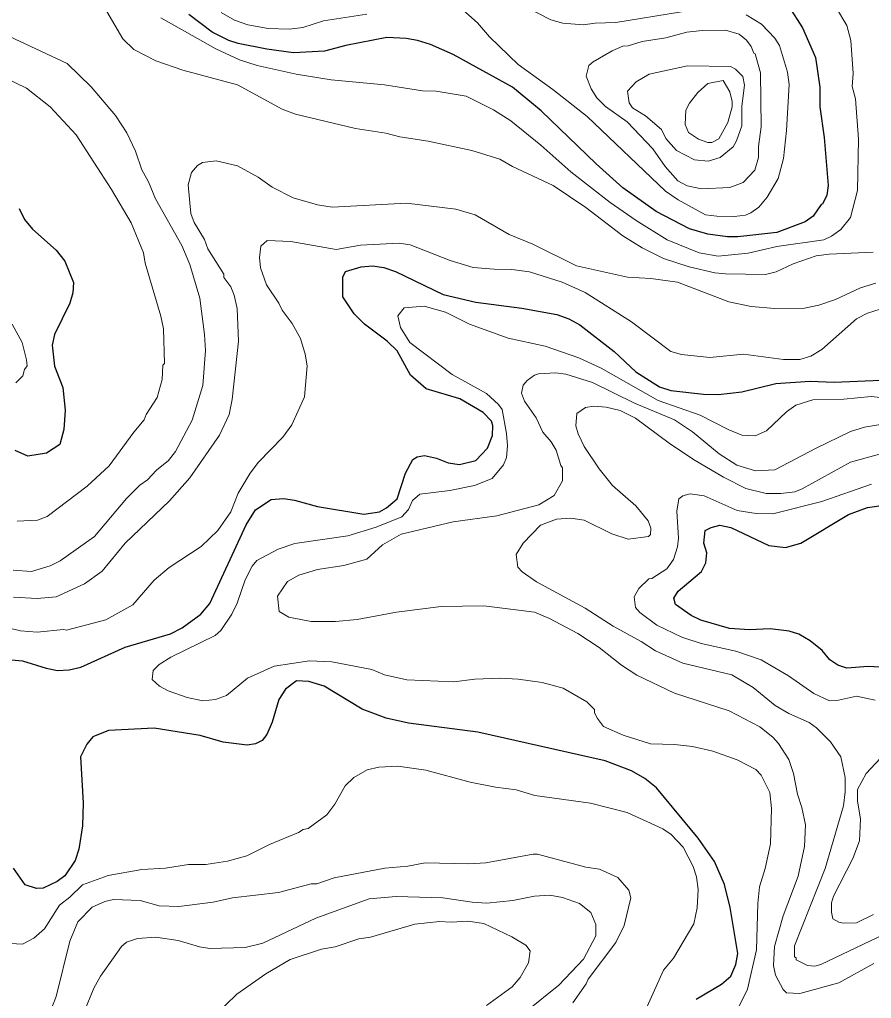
# Model space of a CAD drawing. Extents: x 598.3 to 623.2, y 6902.2 to 6930.1.
# Drawn here: x 613.12 to 614.696, y 6913.109 to 6914.921 of the extents above; entities that cross this region are included whole.
import ezdxf

# ---------------------------------------------------------------- set-up
doc = ezdxf.new("R2010")
doc.units = 0
doc.header["$LTSCALE"] = 0.032
doc.layers.add('1', color=7, linetype='Continuous', lineweight=25)
doc.layers.add('2', color=7, linetype='Continuous', lineweight=13)

msp = doc.modelspace()

# ---------------------------------------------------------------- linework, layer by layer
at = {"layer": '1'}
for points in [[(614.5426, 6914.9446), (614.5683, 6914.9055), (614.5919, 6914.8504), (614.6001, 6914.7953), (614.6002, 6914.7587), (614.6083, 6914.7024), (614.6154, 6914.6134), (614.6129, 6914.5957), (614.6053, 6914.5788), (614.6029, 6914.5782), (614.5881, 6914.5566), (614.5732, 6914.5464), (614.5205, 6914.5262), (614.4486, 6914.5182), (614.4294, 6914.5182), (614.3932, 6914.5233), (614.3592, 6914.5334), (614.2972, 6914.5655), (614.2356, 6914.609), (614.1862, 6914.6536), (614.0847, 6914.7519), (614.0316, 6914.7954), (613.922, 6914.8556), (613.8796, 6914.8742), (613.8559, 6914.8815), (613.8348, 6914.8856), (613.7987, 6914.8873), (613.7229, 6914.8728), (613.6835, 6914.8622), (613.6264, 6914.859), (613.5772, 6914.8656), (613.524, 6914.876), (613.5069, 6914.8816), (613.476, 6914.8969), (613.4326, 6914.9296)], [(613.1185, 6914.5707), (613.1286, 6914.5503), (613.1431, 6914.5327), (613.1869, 6914.4936), (613.2035, 6914.4731), (613.2192, 6914.4336), (613.2183, 6914.4146), (613.2127, 6914.3954), (613.1838, 6914.3375), (613.1795, 6914.3177), (613.1844, 6914.2788), (613.1993, 6914.2395), (613.2037, 6914.1979), (613.2015, 6914.1618), (613.1941, 6914.1341), (613.1695, 6914.1178), (613.135, 6914.1127), (613.1113, 6914.1228)], [(613.1252, 6913.7337), (613.1686, 6913.7201), (613.1897, 6913.716), (613.2113, 6913.7168), (613.2328, 6913.7219), (613.3149, 6913.7589), (613.399, 6913.7834), (613.4205, 6913.7949), (613.455, 6913.8198), (613.4714, 6913.8395), (613.5387, 6913.9853), (613.5559, 6914.013), (613.5848, 6914.0323), (613.6077, 6914.0341), (613.628, 6914.031), (613.6705, 6914.0196), (613.7563, 6914.005), (613.7857, 6914.0096), (613.7985, 6914.017), (613.8181, 6914.0334), (613.8334, 6914.0808), (613.8469, 6914.106), (613.8549, 6914.1115), (613.8686, 6914.1134), (613.8907, 6914.1086), (613.9127, 6914.1003), (613.9334, 6914.0973), (613.9636, 6914.1042), (613.9853, 6914.127), (613.9946, 6914.1508), (613.9954, 6914.169), (613.9929, 6914.1774), (613.9774, 6914.193), (613.9342, 6914.2185), (613.8718, 6914.2371), (613.8427, 6914.2621), (613.8181, 6914.3077), (613.7998, 6914.3253), (613.7576, 6914.3568), (613.7385, 6914.3759), (613.7179, 6914.4071), (613.7178, 6914.4437), (613.7227, 6914.4541), (613.7518, 6914.4631), (613.7725, 6914.4647), (613.7935, 6914.4616), (613.8152, 6914.4541), (613.9032, 6914.4115), (613.9635, 6914.3976), (614.0489, 6914.3864), (614.1136, 6914.3747), (614.1358, 6914.3667), (614.1563, 6914.3556), (614.2199, 6914.3059), (614.26, 6914.2683), (614.3038, 6914.2406), (614.3246, 6914.2341), (614.3851, 6914.227), (614.4126, 6914.2268), (614.4557, 6914.2316), (614.5188, 6914.247), (614.5825, 6914.251), (614.6267, 6914.2495), (614.7131, 6914.2534)], [(614.7223, 6913.7214), (614.6896, 6913.7233), (614.6503, 6913.7201), (614.6332, 6913.7255), (614.6185, 6913.7358), (614.6047, 6913.7526), (614.582, 6913.7704), (614.5612, 6913.7831), (614.5434, 6913.7888), (614.5085, 6913.7928), (614.4699, 6913.7913), (614.433, 6913.7938), (614.3802, 6913.8089), (614.3623, 6913.8175), (614.3329, 6913.8377), (614.3299, 6913.8495), (614.3378, 6913.8624), (614.3814, 6913.8988), (614.3895, 6913.9149), (614.3911, 6913.9336), (614.3857, 6913.9512), (614.388, 6913.9748), (614.3988, 6913.9807), (614.4152, 6913.9846), (614.4353, 6913.9805), (614.5056, 6913.9469), (614.5369, 6913.9435), (614.5648, 6913.9517), (614.6532, 6914.0047), (614.6882, 6914.0173), (614.7267, 6914.0227)], [(613.1045, 6913.7354), (613.1252, 6913.7337)], [(614.3713, 6913.1073), (614.4181, 6913.1351), (614.4355, 6913.15), (614.4448, 6913.1715), (614.4487, 6913.1922), (614.4343, 6913.2773), (614.4237, 6913.3198), (614.4052, 6913.362), (614.3753, 6913.4057), (614.298, 6913.4984), (614.2764, 6913.5157), (614.252, 6913.5302), (614.2032, 6913.5488), (613.9671, 6913.6018), (613.8392, 6913.618), (613.7978, 6913.6275), (613.7535, 6913.6443), (613.6829, 6913.6868), (613.6546, 6913.6957), (613.6321, 6913.6964), (613.6113, 6913.6814), (613.5989, 6913.662), (613.5867, 6913.6199), (613.5769, 6913.5971), (613.5686, 6913.5863), (613.5563, 6913.5799), (613.5404, 6913.5776), (613.496, 6913.5832), (613.4536, 6913.5954), (613.3684, 6913.6091), (613.2839, 6913.605), (613.2553, 6913.5927), (613.2441, 6913.5796), (613.2321, 6913.5562), (613.2369, 6913.4706), (613.2362, 6913.4284), (613.2289, 6913.3852), (613.2224, 6913.3641), (613.2031, 6913.3358), (613.1893, 6913.3251), (613.1634, 6913.3132), (613.1511, 6913.3121), (613.13, 6913.3188), (613.108, 6913.3499)]]:
    msp.add_lwpolyline(points, dxfattribs=at)
at = {"layer": '2'}
for points in [[(613.3808, 6914.9237), (613.4825, 6914.8665), (613.5267, 6914.8459), (613.5591, 6914.8354), (613.6314, 6914.8194), (613.6962, 6914.8088), (613.7944, 6914.7998), (613.865, 6914.7887), (613.89, 6914.7877), (613.946, 6914.7788), (613.9965, 6914.7536), (614.0284, 6914.7328), (614.0839, 6914.688), (614.1393, 6914.639), (614.2125, 6914.5818), (614.2604, 6914.5485), (614.3179, 6914.5128), (614.3766, 6914.4887), (614.4122, 6914.4826), (614.4675, 6914.4879), (614.5206, 6914.5003), (614.6076, 6914.5127), (614.6216, 6914.5194), (614.6392, 6914.5321), (614.6567, 6914.5539), (614.6697, 6914.604), (614.6714, 6914.699), (614.6664, 6914.774), (614.6601, 6914.7964), (614.6616, 6914.8204), (614.6576, 6914.8819), (614.6502, 6914.9098), (614.6308, 6914.9415)], [(614.3443, 6914.935), (614.2226, 6914.9148), (614.1847, 6914.9141), (614.162, 6914.9108), (614.1248, 6914.9137), (614.1025, 6914.9199), (614.0519, 6914.9457)], [(613.2808, 6914.9354), (613.3103, 6914.8851), (613.3311, 6914.8653), (613.3718, 6914.8442), (613.4213, 6914.8267), (613.5228, 6914.7995), (613.6052, 6914.7549), (613.6301, 6914.7457), (613.7413, 6914.7187), (613.7969, 6914.7101), (613.8229, 6914.7032), (613.8754, 6914.6953), (613.956, 6914.6784), (614.0079, 6914.6621), (614.0316, 6914.6486), (614.1065, 6914.6135), (614.1674, 6914.5728), (614.2355, 6914.5202), (614.2717, 6914.4978), (614.3111, 6914.4781), (614.3587, 6914.4627), (614.4058, 6914.4519), (614.4256, 6914.4497), (614.4997, 6914.4486), (614.5194, 6914.4535), (614.551, 6914.4686), (614.5936, 6914.4833), (614.6177, 6914.4866), (614.6988, 6914.4898)], [(613.4925, 6914.9335), (613.5173, 6914.9195), (613.5419, 6914.9109), (613.5795, 6914.9042), (613.6181, 6914.9026), (613.6436, 6914.906), (613.6816, 6914.9179), (613.7621, 6914.9303)], [(613.9394, 6914.9385), (613.9666, 6914.9145), (613.9891, 6914.8887), (614.0418, 6914.8376), (614.1061, 6914.7911), (614.1699, 6914.7411), (614.3143, 6914.6032), (614.3379, 6914.5869), (614.3884, 6914.5593), (614.4098, 6914.5564), (614.4417, 6914.5563), (614.4626, 6914.5588), (614.4726, 6914.5629), (614.487, 6914.5734), (614.503, 6914.5917), (614.5232, 6914.6266), (614.5329, 6914.6636), (614.5385, 6914.7154), (614.5434, 6914.8002), (614.5401, 6914.8231), (614.5256, 6914.8727), (614.5171, 6914.8862), (614.4922, 6914.9118), (614.464, 6914.9293)], [(613.1007, 6914.889), (613.2076, 6914.8389), (613.2519, 6914.7962), (613.297, 6914.743), (613.3177, 6914.7111), (613.3339, 6914.6771), (613.3457, 6914.6423), (613.3582, 6914.6205), (613.371, 6914.5885), (613.4196, 6914.5026), (613.4348, 6914.4671), (613.453, 6914.4051), (613.4619, 6914.3374), (613.4635, 6914.3083), (613.4588, 6914.2432), (613.4391, 6914.1792), (613.4079, 6914.1209), (613.3949, 6914.1047), (613.3727, 6914.0865), (613.3559, 6914.0689), (613.3418, 6914.0587), (613.3172, 6914.0342), (613.2581, 6913.9639), (613.1946, 6913.919), (613.176, 6913.9097), (613.1417, 6913.899), (613.1075, 6913.9014)], [(613.115, 6913.9921), (613.1524, 6913.9937), (613.1708, 6914.0011), (613.2446, 6914.0571), (613.2853, 6914.0946), (613.3308, 6914.1571), (613.3499, 6914.1794), (613.3537, 6914.1898), (613.3741, 6914.2213), (613.3834, 6914.2541), (613.3843, 6914.2808), (613.3874, 6914.2837), (613.3858, 6914.3482), (613.3809, 6914.3714), (613.3519, 6914.4694), (613.3487, 6914.4888), (613.3258, 6914.5444), (613.2896, 6914.6058), (613.2241, 6914.7074), (613.1759, 6914.759), (613.1323, 6914.7936), (613.0951, 6914.8116)], [(613.513, 6914.2176), (613.5243, 6914.3253), (613.5218, 6914.386), (613.5167, 6914.4106), (613.5105, 6914.4259), (613.4977, 6914.4429), (613.4975, 6914.4491), (613.4681, 6914.4962), (613.4618, 6914.5136), (613.4428, 6914.5452), (613.4362, 6914.5614), (613.4313, 6914.6144), (613.4378, 6914.6372), (613.4485, 6914.6504), (613.4577, 6914.6559), (613.483, 6914.659), (613.523, 6914.6495), (613.5609, 6914.6291), (613.5869, 6914.6103), (613.626, 6914.5907), (613.6707, 6914.5777), (613.6981, 6914.5733), (613.8356, 6914.5806), (613.9266, 6914.5699), (613.9625, 6914.5593), (614.0252, 6914.5227), (614.0694, 6914.5051), (614.1498, 6914.4648), (614.2442, 6914.4437), (614.2874, 6914.4413), (614.3365, 6914.4348), (614.4315, 6914.3984), (614.4731, 6914.3893), (614.5166, 6914.3855), (614.5717, 6914.3861), (614.598, 6914.3917), (614.629, 6914.4024), (614.6754, 6914.4242), (614.704, 6914.4324)], [(613.0543, 6913.805), (613.1214, 6913.7889), (613.1521, 6913.7865), (613.2008, 6913.7919), (613.2064, 6913.7906), (613.279, 6913.8097), (613.329, 6913.8373), (613.3683, 6913.8827), (613.3964, 6913.9062), (613.4552, 6913.9452), (613.4866, 6913.9746), (613.5104, 6914.0096), (613.5241, 6914.0437), (613.5461, 6914.081), (613.5617, 6914.1016), (613.6064, 6914.1477), (613.6235, 6914.1706), (613.6466, 6914.2225), (613.6513, 6914.2797), (613.6482, 6914.301), (613.6393, 6914.3302), (613.6239, 6914.3581), (613.6051, 6914.3828), (613.5994, 6914.3954), (613.5766, 6914.4297), (613.5653, 6914.4609), (613.5632, 6914.4803), (613.5656, 6914.501), (613.5778, 6914.5117), (613.6212, 6914.51), (613.7055, 6914.4948), (613.7502, 6914.5028), (613.8217, 6914.5068), (613.8422, 6914.5037), (613.9163, 6914.4746), (613.9585, 6914.4617), (613.9973, 6914.4583), (614.0305, 6914.4582), (614.0629, 6914.4534), (614.1232, 6914.4343), (614.166, 6914.4155), (614.2518, 6914.3613), (614.3247, 6914.3062), (614.3444, 6914.3008), (614.3968, 6914.2948), (614.4587, 6914.3013), (614.5331, 6914.2914), (614.5632, 6914.2916), (614.5837, 6914.2978), (614.6038, 6914.3097), (614.6681, 6914.3667)], [(614.092, 6914.3158), (614.0238, 6914.3311), (613.952, 6914.3565), (613.9078, 6914.3787), (613.8681, 6914.3902), (613.8308, 6914.3871), (613.8191, 6914.3719), (613.8241, 6914.3508), (613.8415, 6914.3226), (613.9199, 6914.2633), (613.9833, 6914.2283), (614.0058, 6914.2083), (614.0122, 6914.1988), (614.0205, 6914.1545), (614.0221, 6914.1315), (614.0204, 6914.11), (614.0149, 6914.0967), (613.9938, 6914.0714), (613.9609, 6914.0584), (613.9156, 6914.0487), (613.86, 6914.0422), (613.8467, 6914.0302), (613.839, 6914.0136), (613.8269, 6914.0002), (613.7794, 6913.9813), (613.7266, 6913.9651), (613.6287, 6913.9507), (613.5981, 6913.9404), (613.5586, 6913.9193), (613.5499, 6913.9089), (613.5366, 6913.8838), (613.5221, 6913.8404), (613.512, 6913.8202), (613.4921, 6913.7899), (613.4812, 6913.7806), (613.3991, 6913.7404), (613.378, 6913.7271), (613.3665, 6913.7156), (613.3649, 6913.6992), (613.3783, 6913.6865), (613.3944, 6913.6779), (613.4296, 6913.6657), (613.4585, 6913.6594), (613.4817, 6913.6618), (613.5022, 6913.6697), (613.5411, 6913.7013), (613.5907, 6913.724), (613.656, 6913.7337), (613.697, 6913.7321), (613.7712, 6913.7176), (613.7948, 6913.7075), (613.8357, 6913.6982), (613.9227, 6913.695), (613.962, 6913.6997), (614.0079, 6913.7014), (614.0422, 6913.6997), (614.0866, 6913.6934), (614.1252, 6913.683), (614.169, 6913.658), (614.1831, 6913.6438), (614.1833, 6913.6377), (614.1886, 6913.6267), (614.2, 6913.6119), (614.2361, 6913.596), (614.2871, 6913.58), (614.3313, 6913.5791), (614.3643, 6913.575), (614.4021, 6913.5664), (614.4469, 6913.5505), (614.4817, 6913.5324), (614.4918, 6913.5223), (614.5078, 6913.4901), (614.511, 6913.4605), (614.5087, 6913.3949), (614.4989, 6913.3494), (614.4885, 6913.3156), (614.4852, 6913.2848), (614.4827, 6913.1985), (614.4666, 6913.1261), (614.4283, 6913.0482)], [(614.6681, 6914.3667), (614.6881, 6914.3769), (614.7118, 6914.3846)], [(613.1127, 6914.2479), (613.1254, 6914.2612), (613.1285, 6914.2729), (613.1333, 6914.2796), (613.1326, 6914.291), (613.1243, 6914.3226), (613.1056, 6914.3566)], [(614.8356, 6914.2074), (614.695, 6914.2228), (614.6444, 6914.2179), (614.5869, 6914.217), (614.5558, 6914.2067), (614.5386, 6914.1943), (614.5016, 6914.1592), (614.4803, 6914.1499), (614.4561, 6914.1516), (614.4307, 6914.1618), (614.3789, 6914.1885), (614.3012, 6914.2152), (614.1957, 6914.2752), (614.154, 6914.2943), (614.092, 6914.3158)], [(614.5143, 6913.1699), (614.5163, 6913.2048), (614.5321, 6913.2618), (614.5598, 6913.3353), (614.5718, 6913.3903), (614.5734, 6913.4304), (614.567, 6913.4624), (614.5588, 6913.4869), (614.5517, 6913.5252), (614.543, 6913.5508), (614.5237, 6913.5809), (614.513, 6913.5925), (614.489, 6913.6117), (614.4325, 6913.641), (614.3313, 6913.6738), (614.2617, 6913.7074), (614.2334, 6913.7254), (614.1919, 6913.7582), (614.1522, 6913.7841), (614.1001, 6913.8122), (614.0721, 6913.8237), (613.9787, 6913.8357), (613.8995, 6913.8342), (613.8171, 6913.8237), (613.7443, 6913.8099), (613.7038, 6913.8067), (613.659, 6913.8067), (613.6177, 6913.8144), (613.5995, 6913.825), (613.5965, 6913.8536), (613.615, 6913.8802), (613.6363, 6913.8922), (613.6706, 6913.9029), (613.7197, 6913.9103), (613.7621, 6913.9216), (613.7909, 6913.9485), (613.8255, 6913.968), (613.9215, 6913.9912), (614.0028, 6914.0022), (614.08, 6914.0226), (614.1089, 6914.0399), (614.1241, 6914.0665), (614.1241, 6914.0908), (614.1209, 6914.0951), (614.1126, 6914.1234), (614.1032, 6914.139), (614.0878, 6914.1569), (614.0754, 6914.1833), (614.0535, 6914.2141), (614.0482, 6914.2291), (614.0513, 6914.2436), (614.0586, 6914.2527), (614.0721, 6914.2622), (614.0795, 6914.2646), (614.1108, 6914.2665), (614.1301, 6914.264), (614.1795, 6914.2485), (614.2572, 6914.2104), (614.3313, 6914.1798), (614.3645, 6914.1573), (614.4142, 6914.117), (614.4468, 6914.0961), (614.4814, 6914.0852), (614.5168, 6914.0871), (614.5933, 6914.1275), (614.6568, 6914.1579), (614.683, 6914.1661), (614.731, 6914.1741)], [(613.1085, 6913.8512), (613.1521, 6913.8488), (613.1869, 6913.8524), (613.2394, 6913.8759), (613.2723, 6913.8996), (613.3146, 6913.9515), (613.3966, 6914.0295), (613.4346, 6914.0723), (613.4893, 6914.1513), (613.5073, 6914.1895), (613.513, 6914.2176)], [(614.7215, 6914.1191), (614.6568, 6914.1013), (614.5672, 6914.0517), (614.5542, 6914.0466), (614.5279, 6914.0431), (614.501, 6914.0431), (614.4631, 6914.0525), (614.4218, 6914.0734), (614.3662, 6914.1061), (614.3211, 6914.1365), (614.2593, 6914.183), (614.2308, 6914.1969), (614.2048, 6914.2033), (614.182, 6914.205), (614.1665, 6914.2025), (614.1504, 6914.1913), (614.1485, 6914.1685), (614.1528, 6914.1537), (614.1641, 6914.1305), (614.1917, 6914.0892), (614.2166, 6914.0582), (614.2596, 6914.0208), (614.2823, 6913.9926), (614.2876, 6913.979), (614.2869, 6913.9675), (614.2833, 6913.9636), (614.2456, 6913.9589), (614.2152, 6913.9689), (614.1643, 6913.9937), (614.1394, 6913.9976), (614.1128, 6913.996), (614.0835, 6913.9845), (614.0515, 6913.9517), (614.0384, 6913.9305), (614.0416, 6913.9073), (614.0497, 6913.8982), (614.0762, 6913.88), (614.166, 6913.8311), (614.218, 6913.7977), (614.2696, 6913.7696), (614.296, 6913.7523), (614.3469, 6913.7291), (614.4376, 6913.708), (614.4769, 6913.6846), (614.5176, 6913.6509), (614.5429, 6913.6361), (614.5807, 6913.6196), (614.5939, 6913.6097), (614.6201, 6913.5838), (614.6391, 6913.5559), (614.647, 6913.5176), (614.647, 6913.4914), (614.6437, 6913.4652), (614.6099, 6913.3496), (614.5532, 6913.2064), (614.5532, 6913.1861), (614.5563, 6913.1839), (614.5564, 6913.1803), (614.5774, 6913.1696), (614.5907, 6913.1688), (614.6022, 6913.1717), (614.7197, 6913.2277)], [(614.7027, 6913.6609), (614.6681, 6913.6682), (614.6348, 6913.6607), (614.6179, 6913.6595), (614.5892, 6913.6735), (614.5424, 6913.7056), (614.4919, 6913.7353), (614.4445, 6913.7517), (614.3808, 6913.7659), (614.3446, 6913.7774), (614.2983, 6913.7999), (614.2671, 6913.8232), (614.2588, 6913.8322), (614.2569, 6913.8519), (614.265, 6913.8678), (614.2839, 6913.8855), (614.2892, 6913.8861), (614.317, 6913.9039), (614.3297, 6913.921), (614.3369, 6913.9445), (614.3386, 6913.9607), (614.3355, 6914.0107), (614.3391, 6914.0333), (614.3467, 6914.0391), (614.3605, 6914.043), (614.3862, 6914.039), (614.4472, 6914.012), (614.4823, 6914.0061), (614.5133, 6914.0058), (614.6036, 6914.0285), (614.6959, 6914.0609)], [(614.6995, 6913.2641), (614.6678, 6913.249), (614.6438, 6913.2481), (614.6352, 6913.25), (614.6244, 6913.2563), (614.6215, 6913.2687), (614.6215, 6913.2858), (614.6254, 6913.2978), (614.6611, 6913.3677), (614.6736, 6913.4006), (614.6754, 6913.4415), (614.6698, 6913.4737), (614.6698, 6913.4958), (614.6861, 6913.5249), (614.7213, 6913.5628)], [(614.3253, 6913.412), (614.3098, 6913.4228), (614.2437, 6913.4529), (614.1757, 6913.47), (614.0726, 6913.4844), (614.0386, 6913.4949), (613.9998, 6913.4998), (613.9532, 6913.5092), (613.8714, 6913.5315), (613.8192, 6913.5386), (613.7839, 6913.537), (613.7626, 6913.532), (613.7382, 6913.5177), (613.7218, 6913.5022), (613.7025, 6913.4681), (613.6882, 6913.4485), (613.6536, 6913.4233), (613.6442, 6913.4213), (613.6358, 6913.4157), (613.5816, 6913.3937), (613.5398, 6913.3726), (613.5044, 6913.3631), (613.4639, 6913.3566), (613.4322, 6913.3565), (613.3892, 6913.3502), (613.3457, 6913.3477), (613.2833, 6913.3362), (613.2357, 6913.3189), (613.2122, 6913.296), (613.1934, 6913.2814), (613.1654, 6913.2374), (613.1461, 6913.2204), (613.1252, 6913.2093), (613.1028, 6913.2108)], [(614.2643, 6913.0569), (614.311, 6913.1613), (614.3297, 6913.1834), (614.3669, 6913.2467), (614.3734, 6913.2765), (614.375, 6913.3107), (614.3717, 6913.3337), (614.3657, 6913.3532), (614.3472, 6913.3885), (614.3253, 6913.412)], [(614.1434, 6913.1005), (614.1678, 6913.1356), (614.1716, 6913.1445), (614.2227, 6913.2123), (614.2382, 6913.244), (614.2504, 6913.2948), (614.247, 6913.3095), (614.2263, 6913.3329), (614.1927, 6913.3482), (614.1671, 6913.3515), (614.0778, 6913.3759), (614.0698, 6913.3761), (613.9822, 6913.3599), (613.9499, 6913.3582), (613.8697, 6913.3598), (613.8379, 6913.3534), (613.7953, 6913.35), (613.7014, 6913.3322), (613.6697, 6913.3211), (613.659, 6913.3208), (613.5986, 6913.3048), (613.5136, 6913.295), (613.4779, 6913.2869), (613.414, 6913.2789), (613.3776, 6913.2805), (613.3425, 6913.2901), (613.2934, 6913.2918), (613.2772, 6913.2885), (613.2537, 6913.2779), (613.2271, 6913.2503), (613.2126, 6913.2147), (613.187, 6913.1122), (613.1803, 6913.0951)], [(613.2225, 6913.0433), (613.2566, 6913.1281), (613.2692, 6913.1499), (613.308, 6913.205), (613.3175, 6913.2131), (613.3374, 6913.2197), (613.3716, 6913.2221), (613.4132, 6913.2158), (613.4522, 6913.2043), (613.4716, 6913.2013), (613.5367, 6913.2028), (613.5694, 6913.2111), (613.6677, 6913.2572), (613.7664, 6913.2934), (613.816, 6913.2974), (613.9029, 6913.295), (613.9569, 6913.287), (613.9843, 6913.2853), (614.0319, 6913.2903), (614.0721, 6913.2982), (614.1005, 6913.3), (614.1239, 6913.2959), (614.1552, 6913.2844), (614.1765, 6913.2677), (614.1856, 6913.2457), (614.1856, 6913.2249), (614.1631, 6913.1812), (614.1171, 6913.1333), (614.0577, 6913.0853)], [(613.9836, 6913.0956), (614.0309, 6913.1305), (614.0454, 6913.1474), (614.061, 6913.1747), (614.0642, 6913.1968), (614.056, 6913.2076), (614.0305, 6913.2228), (613.9787, 6913.2473), (613.9488, 6913.2521), (613.9178, 6913.2498), (613.8962, 6913.2514), (613.8511, 6913.2465), (613.7685, 6913.2223), (613.747, 6913.2189), (613.7035, 6913.2044), (613.678, 6913.2001), (613.6204, 6913.1808), (613.5751, 6913.1541), (613.5215, 6913.1166), (613.4805, 6913.077)], [(614.7, 6913.1734), (614.6352, 6913.1378), (614.5632, 6913.1178), (614.5386, 6913.1195), (614.5324, 6913.1255), (614.5184, 6913.1518), (614.5143, 6913.1699)]]:
    msp.add_lwpolyline(points, dxfattribs=at)
for points in [[(614.1729, 6914.8353), (614.1808, 6914.8426), (614.2159, 6914.8628), (614.2358, 6914.8711), (614.2458, 6914.872), (614.2712, 6914.88), (614.3155, 6914.8866), (614.3543, 6914.8971), (614.3827, 6914.9002), (614.4255, 6914.901), (614.4512, 6914.8937), (614.4642, 6914.8824), (614.4733, 6914.8706), (614.4778, 6914.8584), (614.4803, 6914.857), (614.4901, 6914.822), (614.4916, 6914.7217), (614.4869, 6914.6855), (614.4867, 6914.6655), (614.4798, 6914.6417), (614.4582, 6914.6192), (614.4339, 6914.6097), (614.381, 6914.6073), (614.3546, 6914.6128), (614.3375, 6914.6223), (614.3139, 6914.6488), (614.2912, 6914.6813), (614.2437, 6914.7312), (614.2038, 6914.7598), (614.1873, 6914.7756), (614.1773, 6914.7923), (614.168, 6914.8156)], [(614.2846, 6914.8193), (614.3554, 6914.8346), (614.435, 6914.8338), (614.4442, 6914.8289), (614.4575, 6914.8151), (614.4608, 6914.7994), (614.4561, 6914.7603), (614.456, 6914.7238), (614.4461, 6914.6958), (614.4398, 6914.6847), (614.4159, 6914.665), (614.3938, 6914.6583), (614.3681, 6914.6608), (614.3352, 6914.6784), (614.3155, 6914.7006), (614.3071, 6914.7171), (614.2777, 6914.7425), (614.2533, 6914.7573), (614.2471, 6914.7662), (614.2442, 6914.7878), (614.2606, 6914.8051)], [(614.359, 6914.7659), (614.3742, 6914.7853), (614.3927, 6914.8021), (614.421, 6914.8079), (614.4334, 6914.7867), (614.4382, 6914.7691), (614.4382, 6914.7592), (614.4299, 6914.7298), (614.4133, 6914.7), (614.4001, 6914.6931), (614.3927, 6914.6931), (614.3757, 6914.6991), (614.3573, 6914.7117), (614.3507, 6914.726), (614.3524, 6914.7527)]]:
    msp.add_lwpolyline(points, close=True, dxfattribs=at)

doc.saveas('drawing.dxf')
